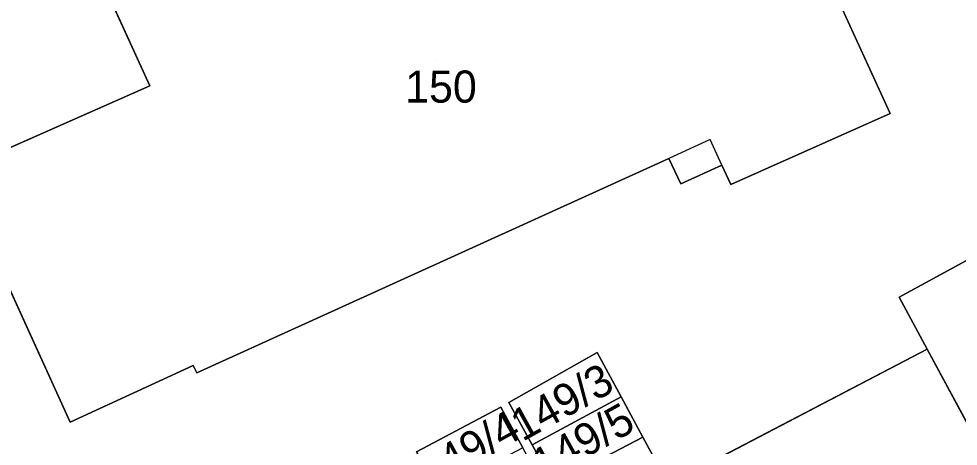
# Model space of a CAD drawing. Extents: x -264070 to -262271, y -1238894 to -1238141.
# Drawn here: x -263238.5 to -263179.9, y -1238641 to -1238614.4 of the extents above; entities that cross this region are included whole.
import ezdxf

# ---------------------------------------------------------------- set-up
doc = ezdxf.new("R2010")
doc.units = 0
for name, color, linetype in [('body_kn', 7, 'Continuous'), ('kladpar_druhypozemkov', 7, 'Continuous'), ('kladpar_hranice', 7, 'Continuous'), ('kladpar_parcelnecisla', 7, 'Continuous'), ('kladpar_plochy', 7, 'Continuous'), ('zappar_hrandruhpozemk', 7, 'Continuous')]:
    doc.layers.add(name, color=color, linetype=linetype)

msp = doc.modelspace()

# ---------------------------------------------------------------- linework, layer by layer
at = {"layer": 'body_kn'}
for p, q in [((-263230.29, -1238618.6), (-263230.29, -1238618.6)), ((-263184.17, -1238620.32), (-263184.17, -1238620.32)), ((-263195.38, -1238621.95), (-263195.38, -1238621.95)), ((-263197.96, -1238623.12), (-263197.96, -1238623.12)), ((-263194.65, -1238623.54), (-263194.65, -1238623.54)), ((-263194.65, -1238623.54), (-263194.65, -1238623.54)), ((-263197.22, -1238624.71), (-263197.22, -1238624.71)), ((-263194.1, -1238624.74), (-263194.1, -1238624.74)), ((-263183.61, -1238631.76), (-263183.61, -1238631.76)), ((-263181.86, -1238635), (-263181.86, -1238635)), ((-263202.43, -1238635.22), (-263202.43, -1238635.22)), ((-263202.43, -1238635.22), (-263202.43, -1238635.22)), ((-263227.6, -1238636.02), (-263227.6, -1238636.02)), ((-263227.36, -1238636.47), (-263227.36, -1238636.47)), ((-263200.92, -1238637.98), (-263200.92, -1238637.98)), ((-263200.92, -1238637.98), (-263200.92, -1238637.98)), ((-263208.43, -1238638.62), (-263208.43, -1238638.62)), ((-263208.43, -1238638.62), (-263208.43, -1238638.62)), ((-263207.92, -1238638.32), (-263207.92, -1238638.32)), ((-263235.25, -1238639.54), (-263235.25, -1238639.54)), ((-263206.48, -1238640.95), (-263206.48, -1238640.95)), ((-263199.57, -1238640.48), (-263199.57, -1238640.48)), ((-263199.57, -1238640.48), (-263199.57, -1238640.48))]:
    msp.add_line(p, q, dxfattribs=at)
at = {"layer": 'kladpar_druhypozemkov'}
for p, q in [((-263212.41, -1238617.05), (-263212.41, -1238617.05)), ((-263203.91, -1238636.91), (-263203.91, -1238636.91)), ((-263202.95, -1238639.64), (-263202.95, -1238639.64)), ((-263209.55, -1238640.04), (-263209.55, -1238640.04))]:
    msp.add_line(p, q, dxfattribs=at)
at = {"layer": 'kladpar_hranice'}
msp.add_line((-263181.86, -1238635), (-263173.22, -1238651.03), dxfattribs=at)
for points in [[(-263194.67, -1238597.4), (-263184.17, -1238620.32), (-263194.1, -1238624.74), (-263194.65, -1238623.54), (-263197.22, -1238624.71), (-263197.96, -1238623.12), (-263227.36, -1238636.47), (-263227.6, -1238636.02), (-263235.25, -1238639.54), (-263242.38, -1238623.94), (-263230.29, -1238618.6), (-263235, -1238608.28)], [(-263197.96, -1238623.12), (-263197.22, -1238624.71), (-263194.65, -1238623.54), (-263194.1, -1238624.74), (-263184.17, -1238620.32), (-263194.67, -1238597.4)], [(-263235, -1238608.28), (-263230.29, -1238618.6), (-263242.38, -1238623.94), (-263235.25, -1238639.54), (-263227.6, -1238636.02), (-263227.36, -1238636.47), (-263197.96, -1238623.12)], [(-263170.34, -1238624.54), (-263183.61, -1238631.76), (-263181.86, -1238635), (-263197.98, -1238643.41), (-263199.57, -1238640.48), (-263200.92, -1238637.98), (-263202.43, -1238635.22), (-263207.92, -1238638.32), (-263206.48, -1238640.95), (-263205.14, -1238643.39), (-263205.68, -1238643.67), (-263207.05, -1238641.14), (-263208.43, -1238638.62), (-263213.68, -1238641.4), (-263212.31, -1238643.91), (-263210.94, -1238646.43), (-263209.32, -1238649.41), (-263216.36, -1238653.24), (-263233.66, -1238662.65), (-263237.17, -1238653.7), (-263241.51, -1238642.66)], [(-263170.34, -1238624.54), (-263169.84, -1238624.26), (-263157.65, -1238646.74), (-263170.12, -1238653.63), (-263171.93, -1238650.31), (-263173.22, -1238651.03), (-263181.86, -1238635), (-263183.61, -1238631.76), (-263170.34, -1238624.54)], [(-263160.98, -1238697.36), (-263177.21, -1238681.35), (-263179.18, -1238677.09), (-263181.76, -1238676.58), (-263180.37, -1238675.85), (-263181.96, -1238672.91), (-263183.57, -1238669.95), (-263185.18, -1238666.97), (-263186.79, -1238664.02), (-263188.39, -1238661.07), (-263189.99, -1238658.12), (-263191.59, -1238655.17), (-263193.19, -1238652.23), (-263194.8, -1238649.29), (-263196.39, -1238646.35), (-263197.98, -1238643.41), (-263181.86, -1238635)], [(-263202.43, -1238635.22), (-263200.92, -1238637.98), (-263206.48, -1238640.95), (-263207.92, -1238638.32), (-263202.43, -1238635.22)], [(-263200.92, -1238637.98), (-263199.57, -1238640.48), (-263205.14, -1238643.39), (-263206.48, -1238640.95), (-263200.92, -1238637.98)], [(-263208.43, -1238638.62), (-263207.05, -1238641.14), (-263212.31, -1238643.91), (-263213.68, -1238641.4), (-263208.43, -1238638.62)], [(-263199.57, -1238640.48), (-263197.98, -1238643.41), (-263203.54, -1238646.32), (-263205.14, -1238643.39), (-263199.57, -1238640.48)]]:
    msp.add_lwpolyline(points, dxfattribs=at)
at = {"layer": 'kladpar_plochy'}
for p, q in [((-263184.17, -1238620.32), (-263194.67, -1238597.4)), ((-263235, -1238608.28), (-263230.29, -1238618.6)), ((-263230.29, -1238618.6), (-263242.38, -1238623.94)), ((-263194.1, -1238624.74), (-263184.17, -1238620.32)), ((-263227.36, -1238636.47), (-263197.96, -1238623.12)), ((-263197.96, -1238623.12), (-263197.22, -1238624.71)), ((-263242.38, -1238623.94), (-263235.25, -1238639.54)), ((-263197.22, -1238624.71), (-263194.65, -1238623.54)), ((-263194.65, -1238623.54), (-263194.1, -1238624.74)), ((-263170.34, -1238624.54), (-263183.61, -1238631.76)), ((-263183.61, -1238631.76), (-263181.86, -1238635)), ((-263181.86, -1238635), (-263197.98, -1238643.41)), ((-263197.98, -1238643.41), (-263181.86, -1238635)), ((-263181.86, -1238635), (-263173.22, -1238651.03)), ((-263202.43, -1238635.22), (-263207.92, -1238638.32)), ((-263200.92, -1238637.98), (-263202.43, -1238635.22)), ((-263235.25, -1238639.54), (-263227.6, -1238636.02)), ((-263227.6, -1238636.02), (-263227.36, -1238636.47)), ((-263199.57, -1238640.48), (-263200.92, -1238637.98)), ((-263208.43, -1238638.62), (-263213.68, -1238641.4)), ((-263207.05, -1238641.14), (-263208.43, -1238638.62)), ((-263207.92, -1238638.32), (-263206.48, -1238640.95)), ((-263206.48, -1238640.95), (-263205.14, -1238643.39)), ((-263197.98, -1238643.41), (-263199.57, -1238640.48))]:
    msp.add_line(p, q, dxfattribs=at)
msp.add_lwpolyline([(-263194.67, -1238597.4), (-263184.17, -1238620.32), (-263194.1, -1238624.74), (-263194.65, -1238623.54), (-263197.22, -1238624.71), (-263197.96, -1238623.12), (-263227.36, -1238636.47), (-263227.6, -1238636.02), (-263235.25, -1238639.54), (-263242.38, -1238623.94), (-263230.29, -1238618.6), (-263235, -1238608.28)], dxfattribs=at)
for points in [[(-263170.34, -1238624.54), (-263169.84, -1238624.26), (-263157.65, -1238646.74), (-263170.12, -1238653.63), (-263171.93, -1238650.31), (-263173.22, -1238651.03), (-263181.86, -1238635), (-263183.61, -1238631.76)], [(-263202.43, -1238635.22), (-263200.92, -1238637.98), (-263206.48, -1238640.95), (-263207.92, -1238638.32)], [(-263200.92, -1238637.98), (-263199.57, -1238640.48), (-263205.14, -1238643.39), (-263206.48, -1238640.95)], [(-263208.43, -1238638.62), (-263207.05, -1238641.14), (-263212.31, -1238643.91), (-263213.68, -1238641.4)], [(-263199.57, -1238640.48), (-263197.98, -1238643.41), (-263203.54, -1238646.32), (-263205.14, -1238643.39)]]:
    msp.add_lwpolyline(points, close=True, dxfattribs=at)
at = {"layer": 'zappar_hrandruhpozemk'}
for p, q in [((-263195.38, -1238621.95), (-263197.96, -1238623.12)), ((-263194.65, -1238623.54), (-263195.38, -1238621.95))]:
    msp.add_line(p, q, dxfattribs=at)

# ---------------------------------------------------------------- texts
at = {"layer": 'kladpar_parcelnecisla'}
msp.add_text('150', height=2, dxfattribs=at).set_placement((-263214.386, -1238619.65))
for s, p in [('149/3', (-263207.079, -1238640.784)), ('149/5', (-263205.778, -1238643.241)), ('149/4', (-263212.9, -1238643.734))]:
    msp.add_text(s, height=2, rotation=29, dxfattribs=at).set_placement(p)

doc.saveas('drawing.dxf')
